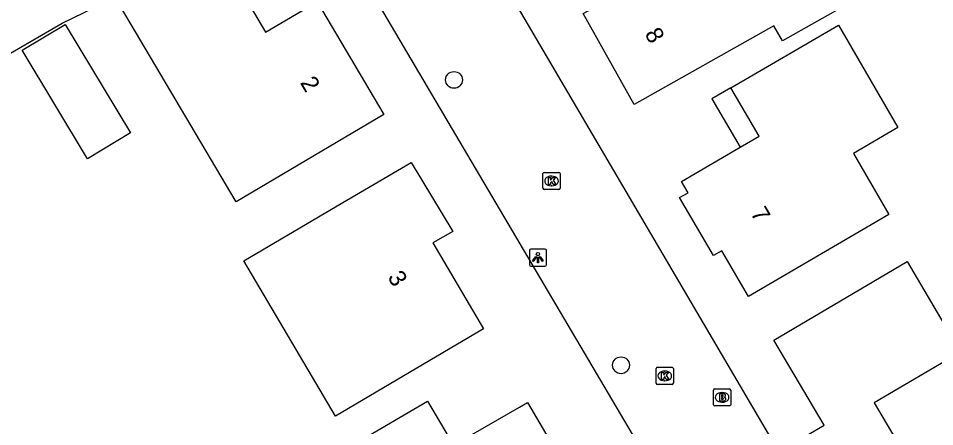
# Model space of a CAD drawing. Extents: x 161772 to 163123, y 383092 to 383917.
# Drawn here: x 162930.2 to 162983.5, y 383760.8 to 383784.5 of the extents above; entities that cross this region are included whole.
import ezdxf

# ---------------------------------------------------------------- set-up
doc = ezdxf.new("R2010")
doc.units = 0
for name, color, linetype in [('IMGEO_Boom', 7, 'Continuous'), ('IMGEO_Brandkraan', 7, 'Continuous'), ('IMGEO_Kolk', 7, 'Continuous'), ('IMGEO_Lichtpunt', 7, 'Continuous'), ('IMGEO_Pand', 7, 'Continuous'), ('IMGEO_Pand_nummerreeks', 7, 'Continuous'), ('IMGEO_Pand_overbouw', 7, 'Continuous'), ('IMGEO_Woonerf_open', 7, 'Continuous')]:
    doc.layers.add(name, color=color, linetype=linetype)

msp = doc.modelspace()

# ---------------------------------------------------------------- linework, layer by layer
at = {"layer": 'IMGEO_Boom'}
for centre in [(162955.534, 383780.932), (162965.253, 383764.329)]:
    msp.add_circle(centre, 0.489, dxfattribs=at)
at = {"layer": 'IMGEO_Brandkraan'}
for p, q in [((162970.634, 383762.035), (162970.634, 383762.887)), ((162970.709, 383762.961), (162971.561, 383762.961)), ((162971.122, 383762.741), (162971.147, 383762.741)), ((162971.635, 383762.887), (162971.635, 383762.035)), ((162971.145, 383762.181), (162971.12, 383762.181)), ((162971.561, 383761.961), (162970.709, 383761.961))]:
    msp.add_line(p, q, dxfattribs=at)
for points in [[(162970.634, 383762.035), (162970.634, 383762.887)], [(162970.709, 383762.961), (162971.561, 383762.961)], [(162971.635, 383762.887), (162971.635, 383762.035)], [(162970.982, 383762.661), (162970.982, 383762.261), (162971.195, 383762.261)], [(162971.213, 383762.661), (162970.982, 383762.661)], [(162971.161, 383762.58), (162971.107, 383762.58), (162971.107, 383762.504)], [(162971.107, 383762.504), (162971.16, 383762.504)], [(162971.169, 383762.428), (162971.107, 383762.428), (162971.107, 383762.347)], [(162971.107, 383762.347), (162971.169, 383762.347)], [(162971.561, 383761.961), (162970.709, 383761.961)]]:
    msp.add_lwpolyline(points, dxfattribs=at)
for centre, radius, start, end in [((162970.711, 383762.885), 0.0765, 91.552, 178.448), ((162970.711, 383762.885), 0.0765, 91.552, 178.448), ((162971.559, 383762.885), 0.0765, 1.552, 88.448), ((162971.559, 383762.885), 0.0765, 1.552, 88.448), ((162971.162, 383762.542), 0.0379, 267.8285, 90.9355), ((162971.17, 383762.387), 0.0404, 269.8759, 90.5077), ((162971.201, 383762.512), 0.251, 268.6676, 293.5347), ((162971.217, 383762.516), 0.145, 59.4692, 91.5367), ((162971.242, 383762.563), 0.0922, 285.5137, 58.1501), ((162971.247, 383762.371), 0.105, 301.3115, 78.989), ((162970.711, 383762.037), 0.0765, 181.552, 268.448), ((162970.711, 383762.037), 0.0765, 181.552, 268.448), ((162971.559, 383762.037), 0.0765, 271.552, 358.448), ((162971.559, 383762.037), 0.0765, 271.552, 358.448)]:
    msp.add_arc(centre, radius, start, end, dxfattribs=at)
for centre, major_axis, ratio, start_param, end_param in [((162971.121, 383762.461), (-0.387, 0.002), 0.722429, 4.712389, 7.853982), ((162971.146, 383762.461), (-0.39, 0.002), 0.717154, 1.570796, 4.712389)]:
    msp.add_ellipse(centre, major_axis=major_axis, ratio=ratio, start_param=start_param, end_param=end_param, dxfattribs=at)
at = {"layer": 'IMGEO_Kolk'}
for p, q in [((162960.71, 383774.626), (162960.71, 383775.478)), ((162960.785, 383775.552), (162961.637, 383775.552)), ((162961.711, 383775.478), (162961.711, 383774.626)), ((162961.198, 383775.332), (162961.223, 383775.332)), ((162961.637, 383774.552), (162960.785, 383774.552)), ((162961.221, 383774.772), (162961.196, 383774.772)), ((162967.296, 383763.284), (162967.296, 383764.136)), ((162967.371, 383764.21), (162968.223, 383764.21)), ((162967.784, 383763.99), (162967.809, 383763.99)), ((162968.297, 383764.136), (162968.297, 383763.284)), ((162968.223, 383763.21), (162967.371, 383763.21)), ((162967.807, 383763.43), (162967.782, 383763.43))]:
    msp.add_line(p, q, dxfattribs=at)
for points in [[(162960.71, 383774.626), (162960.71, 383775.478)], [(162960.785, 383775.552), (162961.637, 383775.552)], [(162961.711, 383775.478), (162961.711, 383774.626)], [(162961.031, 383775.252), (162961.154, 383775.252), (162961.154, 383775.101), (162961.284, 383775.252), (162961.448, 383775.252), (162961.302, 383775.101), (162961.455, 383774.852), (162961.303, 383774.852), (162961.218, 383775.016), (162961.154, 383774.949), (162961.154, 383774.852), (162961.031, 383774.852), (162961.031, 383775.252)], [(162961.637, 383774.552), (162960.785, 383774.552)], [(162967.296, 383763.284), (162967.296, 383764.136)], [(162967.371, 383764.21), (162968.223, 383764.21)], [(162967.617, 383763.91), (162967.74, 383763.91), (162967.74, 383763.759), (162967.87, 383763.91), (162968.034, 383763.91), (162967.888, 383763.759), (162968.041, 383763.51), (162967.889, 383763.51), (162967.804, 383763.674), (162967.74, 383763.607), (162967.74, 383763.51), (162967.617, 383763.51), (162967.617, 383763.91)], [(162968.297, 383764.136), (162968.297, 383763.284)], [(162968.223, 383763.21), (162967.371, 383763.21)]]:
    msp.add_lwpolyline(points, dxfattribs=at)
for centre, start, end in [((162960.787, 383775.476), 91.552, 178.448), ((162960.787, 383775.476), 91.552, 178.448), ((162961.635, 383775.476), 1.552, 88.448), ((162961.635, 383775.476), 1.552, 88.448), ((162960.787, 383774.628), 181.552, 268.448), ((162960.787, 383774.628), 181.552, 268.448), ((162961.635, 383774.628), 271.552, 358.448), ((162961.635, 383774.628), 271.552, 358.448), ((162967.373, 383764.134), 91.552, 178.448), ((162967.373, 383764.134), 91.552, 178.448), ((162968.221, 383764.134), 1.552, 88.448), ((162968.221, 383764.134), 1.552, 88.448), ((162967.373, 383763.286), 181.552, 268.448), ((162967.373, 383763.286), 181.552, 268.448), ((162968.221, 383763.286), 271.552, 358.448), ((162968.221, 383763.286), 271.552, 358.448)]:
    msp.add_arc(centre, 0.0765, start, end, dxfattribs=at)
for centre, major_axis, ratio, start_param, end_param in [((162961.197, 383775.052), (-0.387, 0.002), 0.722429, 4.712389, 7.853982), ((162961.222, 383775.052), (-0.39, 0.002), 0.717154, 1.570796, 4.712389), ((162967.783, 383763.71), (-0.387, 0.002), 0.722429, 4.712389, 7.853982), ((162967.808, 383763.71), (-0.39, 0.002), 0.717154, 1.570796, 4.712389)]:
    msp.add_ellipse(centre, major_axis=major_axis, ratio=ratio, start_param=start_param, end_param=end_param, dxfattribs=at)
at = {"layer": 'IMGEO_Lichtpunt'}
for p, q in [((162959.92, 383770.998), (162959.92, 383770.191)), ((162959.92, 383770.998), (162959.92, 383770.191)), ((162960.822, 383771.093), (162960.014, 383771.093)), ((162960.822, 383771.093), (162960.014, 383771.093)), ((162960.916, 383770.191), (162960.916, 383770.998)), ((162960.916, 383770.191), (162960.916, 383770.998)), ((162960.014, 383770.097), (162960.822, 383770.097)), ((162960.014, 383770.097), (162960.822, 383770.097))]:
    msp.add_line(p, q, dxfattribs=at)
for points in [[(162960.294, 383770.662), (162960.333, 383770.634), (162960.145, 383770.372), (162960.107, 383770.399), (162960.294, 383770.662)], [(162960.396, 383770.614), (162960.443, 383770.614), (162960.443, 383770.292), (162960.396, 383770.292), (162960.396, 383770.614)], [(162960.506, 383770.634), (162960.544, 383770.661), (162960.731, 383770.399), (162960.692, 383770.371), (162960.506, 383770.634)]]:
    msp.add_lwpolyline(points, dxfattribs=at)
msp.add_circle((162960.419, 383770.796), 0.0994, dxfattribs=at)
for centre, start, end in [((162960.014, 383770.998), 90, 180), ((162960.014, 383770.998), 90, 180), ((162960.822, 383770.998), 0, 90), ((162960.822, 383770.998), 0, 90), ((162960.014, 383770.191), 180, 270), ((162960.014, 383770.191), 180, 270), ((162960.822, 383770.191), 270, 0), ((162960.822, 383770.191), 270, 360)]:
    msp.add_arc(centre, 0.0946, start, end, dxfattribs=at)
at = {"layer": 'IMGEO_Pand'}
for points in [[(162972.574, 383793.568), (162975.515, 383788.338), (162976.666, 383788.985), (162978.651, 383785.455), (162974.641, 383783.199), (162974.151, 383784.071), (162966.027, 383779.502), (162963.051, 383784.794), (162965.763, 383786.298), (162967.435, 383787.225), (162965.959, 383789.848), (162972.574, 383793.568)], [(162941.629, 383788.705), (162944.556, 383783.707), (162947.579, 383785.479), (162951.459, 383778.929), (162942.856, 383773.833), (162935.821, 383785.756)], [(162932.911, 383784.158), (162936.703, 383777.844), (162934.2, 383776.341), (162930.408, 383782.654), (162932.911, 383784.158)], [(162977.902, 383784.113), (162981.363, 383778.167), (162978.771, 383776.659), (162980.839, 383773.107), (162972.665, 383768.336), (162971.117, 383770.996), (162970.631, 383770.723), (162968.653, 383774.088), (162969.155, 383774.368), (162968.771, 383775.027), (162972.185, 383777.014), (162973.283, 383777.653), (162971.644, 383780.471), (162977.902, 383784.113)], [(162948.733, 383773.597), (162953.044, 383776.129), (162955.46, 383772.106), (162954.303, 383771.448), (162957.249, 383766.453), (162952.943, 383763.913), (162948.636, 383761.373), (162943.307, 383770.409), (162948.733, 383773.597)], [(162972.068, 383757.526), (162971.725, 383758.132), (162974.309, 383759.65), (162974.497, 383759.331), (162977.066, 383760.842), (162974.151, 383765.798), (162981.91, 383770.361), (162985.007, 383765.094), (162979.99, 383762.143), (162982.642, 383757.635), (162983.185, 383757.955), (162985.405, 383754.179), (162979.656, 383750.798), (162977.42, 383751.47), (162975.289, 383752.112)], [(162949.681, 383759.71), (162953.993, 383762.241), (162955.502, 383759.672), (162959.341, 383761.896), (162959.808, 383762.166), (162963.145, 383756.481), (162958.833, 383753.95), (162954.521, 383751.419), (162951.231, 383757.025), (162949.093, 383755.77), (162947.524, 383758.444), (162949.681, 383759.71)]]:
    msp.add_lwpolyline(points, dxfattribs=at)
at = {"layer": 'IMGEO_Pand_overbouw'}
msp.add_lwpolyline([(162971.644, 383780.471), (162970.545, 383779.832), (162972.185, 383777.014), (162973.283, 383777.653)], close=True, dxfattribs=at)
at = {"layer": 'IMGEO_Woonerf_open'}
for points in [[(162941.629, 383788.705), (162943.842, 383790.009), (162945.43, 383787.245), (162948.829, 383789.253), (162968.248, 383756.347), (162974.165, 383759.783), (162954.784, 383792.785), (162959.044, 383795.296), (162956.067, 383800.516)], [(162914.873, 383773.967), (162914.922, 383773.999), (162929.105, 383782.138), (162932.733, 383784.234), (162935.821, 383785.756)]]:
    msp.add_lwpolyline(points, dxfattribs=at)

# ---------------------------------------------------------------- texts
at = {"layer": 'IMGEO_Pand_nummerreeks'}
for s, rotation, p in [('8', 299.3516, (162966.604, 383783.617)), ('2', 300.6411, (162946.555, 383780.772)), ('7', 300.1984, (162972.759, 383773.184)), ('3', 300.7961, (162951.641, 383769.456))]:
    msp.add_text(s, height=1, rotation=rotation, dxfattribs=at).set_placement(p)

doc.saveas('drawing.dxf')
